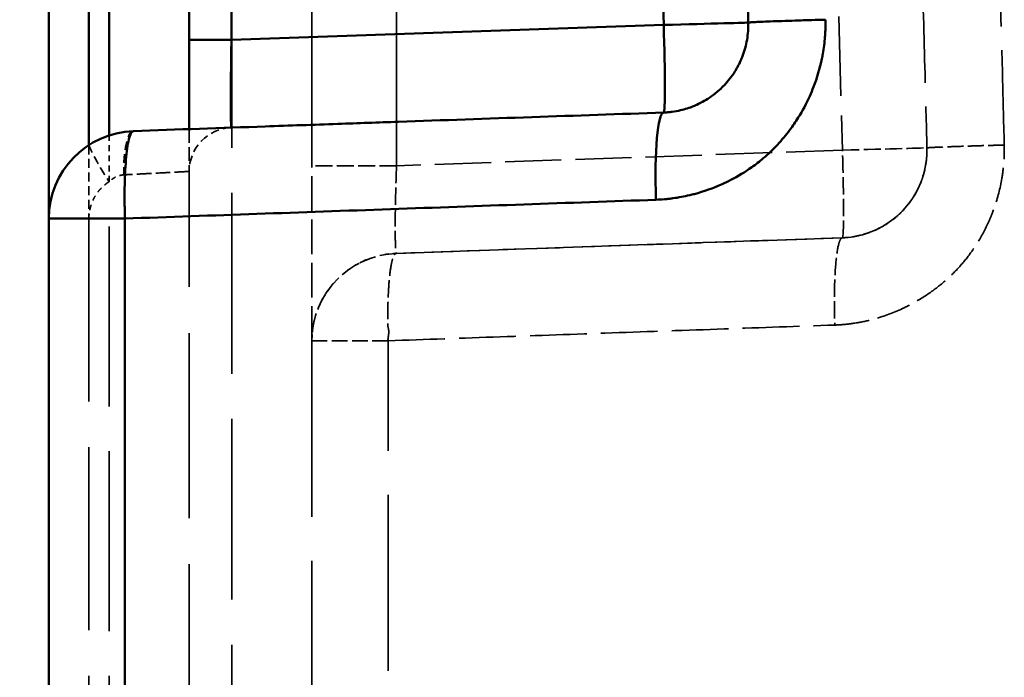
# Model space of a CAD drawing. Header units: millimetres. Extents: x 3367 to 6255, y 2001 to 4216.
# Tile 626 of 656: x 5366 to 5388, y 4007 to 4022. Entities that reach past the tile are written whole.
import ezdxf

# ---------------------------------------------------------------- set-up
doc = ezdxf.new("R2010")
doc.units = ezdxf.units.MM
doc.linetypes.add('DASHED', pattern=[0.2067, 0.1654, -0.0413])
for name, color, linetype, lineweight in [('AM_5', 3, 'Continuous', 25), ('Sichtbare Kanten(DIN)', 7, 'Continuous', 50), ('Sichtbare tangentiale Kanten(DIN)', 7, 'Continuous', 50), ('Verdeckte Kanten(DIN)', 7, 'DASHED', 35), ('Verdeckte tangentiale Kanten(DIN)', 7, 'DASHED', 35)]:
    doc.layers.add(name, color=color, linetype=linetype, lineweight=lineweight)
doc.styles.get("Standard").update_dxf_attribs({"font": 'ISOCP.SHX'})
doc.dimstyles.new('Standard$0', dxfattribs={"dimtxt": 0.18, "dimasz": 0.18, "dimexe": 0.18, "dimexo": 0.0625, "dimgap": 0.09, "dimtad": 0, "dimtih": 1, "dimtoh": 1, "dimdec": 4, "dimzin": 0, "dimdsep": 46, "dimtxsty": 'STANDARD', "dimcen": 0.09, "dimadec": 0, "dimazin": 0, "dimtfac": 1, "dimtdec": 4, "dimtofl": 0, "dimtmove": 0, "dimatfit": 3, "dimfxl": 1, "dimtolj": 1, "dimtzin": 0, "dimarcsym": 0})

# ---------------------------------------------------------------- blocks, each defined once
blk = doc.blocks.new('*D18')
at = {"layer": 'AM_5', "color": 0, "lineweight": -2, "transparency": 16777216}
for p, q in [((5366.55, 4095.878), (5343.015, 4095.878)), ((5343.195, 4094.078), (5343.195, 3447.6)), ((5343.195, 2774.028), (5343.195, 3420.506)), ((5366.55, 2772.228), (5343.015, 2772.228))]:
    blk.add_line(p, q, dxfattribs=at)
at = {"layer": 'AM_5', "color": 0, "transparency": 16777216}
for points in [[(5342.895, 4094.078), (5343.495, 4094.078), (5343.195, 4095.878)], [(5342.895, 2774.028), (5343.495, 2774.028), (5343.195, 2772.228)]]:
    blk.add_solid(points, dxfattribs=at)
at = {"layer": 'Defpoints', "color": 0, "transparency": 16777216}
for p in [(5366.612, 4095.878), (5343.195, 2772.228), (5366.612, 2772.228)]:
    blk.add_point(p, dxfattribs=at)
at = {"layer": 'AM_5', "color": 0, "transparency": 16777216, "insert": (5343.195, 3434.053), "char_height": 10, "attachment_point": 5, "rotation": 90}
blk.add_mtext('\\A1;132,5', dxfattribs=at)

msp = doc.modelspace()

# ---------------------------------------------------------------- linework, layer by layer
at = {"layer": 'Sichtbare Kanten(DIN)'}
for p, q in [((5366.61241, 4017.85299), (5366.61241, 4047.42687)), ((5369.81241, 4043.35126), (5369.81241, 4021.9286))]:
    msp.add_line(p, q, dxfattribs=at)
msp.add_arc((5368.61241, 4017.85299), 2, 92, 180, dxfattribs=at)
for points, knots in [([(5382.19209, 4036.68838), (5382.2235, 4035.48882), (5382.25492, 4034.28907), (5382.28633, 4033.08942), (5382.31775, 4031.88967), (5382.34916, 4030.69002), (5382.38058, 4029.49035), (5382.41199, 4028.29064), (5382.44341, 4027.09093), (5382.47483, 4025.89117), (5382.50595, 4024.70258), (5382.53708, 4023.51395), (5382.5682, 4022.32531)], [33.8972988, 33.8972988, 33.8972988, 33.8972988, 37.4977417, 37.4977417, 37.4977417, 41.09849148, 41.09849148, 41.09849148, 44.69933489, 44.69933489, 44.69933489, 48.26666851, 48.26666851, 48.26666851, 48.26666851]), ([(5380.63869, 4020.27418), (5380.67103, 4020.27577), (5380.70337, 4020.27736), (5380.73565, 4020.27994), (5380.76792, 4020.28253), (5380.80013, 4020.28611), (5380.83225, 4020.29043), (5380.89646, 4020.29907), (5380.96029, 4020.31067), (5381.02344, 4020.32538), (5381.12439, 4020.3489), (5381.22361, 4020.38035), (5381.31978, 4020.41929), (5381.3439, 4020.42905), (5381.36783, 4020.43929), (5381.39156, 4020.45), (5381.50992, 4020.5034), (5381.62313, 4020.56841), (5381.72907, 4020.64388), (5381.79252, 4020.68908), (5381.85335, 4020.73803), (5381.91114, 4020.79037), (5381.94981, 4020.8254), (5381.98715, 4020.86196), (5382.02299, 4020.89996), (5382.11241, 4020.99472), (5382.19257, 4021.09837), (5382.262, 4021.20875), (5382.31753, 4021.29703), (5382.3662, 4021.38961), (5382.40732, 4021.4855), (5382.41762, 4021.50955), (5382.42745, 4021.53379), (5382.4368, 4021.55822), (5382.4834, 4021.68009), (5382.51793, 4021.80667), (5382.54, 4021.93535), (5382.55103, 4021.99969), (5382.55895, 4022.06456), (5382.56365, 4022.12967), (5382.566, 4022.16221), (5382.56755, 4022.19482), (5382.56834, 4022.22744), (5382.56873, 4022.24375), (5382.56893, 4022.26007), (5382.56887, 4022.27638), (5382.56882, 4022.29269), (5382.56851, 4022.309), (5382.5682, 4022.32531)], [0.00000008, 0.00000008, 0.00000008, 0.00000008, 0.09895289, 0.09895289, 0.09895289, 0.1979016, 0.1979016, 0.1979016, 0.39577534, 0.39577534, 0.39577534, 0.71207326, 0.71207326, 0.71207326, 0.79140105, 0.79140105, 0.79140105, 1.18713587, 1.18713587, 1.18713587, 1.42414652, 1.42414652, 1.42414652, 1.58276934, 1.58276934, 1.58276934, 1.97843997, 1.97843997, 1.97843997, 2.2948736, 2.2948736, 2.2948736, 2.37420469, 2.37420469, 2.37420469, 2.76987322, 2.76987322, 2.76987322, 2.96773983, 2.96773983, 2.96773983, 3.06666421, 3.06666421, 3.06666421, 3.11612988, 3.11612988, 3.11612988, 3.16560068, 3.16560068, 3.16560068, 3.16560068]), ([(5369.81241, 4021.9286), (5369.81241, 4021.70424), (5369.81241, 4021.47998), (5369.81241, 4021.26132), (5369.81241, 4021.09733), (5369.81241, 4020.93639), (5369.81241, 4020.78099), (5369.81241, 4020.72918), (5369.81241, 4020.67798), (5369.81241, 4020.62747), (5369.81241, 4020.42542), (5369.81241, 4020.23441), (5369.81241, 4020.05908), (5369.81241, 4020.00311), (5369.81241, 4019.94874), (5369.81241, 4019.89611)], [-11.77868129, -11.77868129, -11.77868129, -11.77868129, -11.106033, -11.106033, -11.106033, -10.60156801, -10.60156801, -10.60156801, -10.43338471, -10.43338471, -10.43338471, -9.76073642, -9.76073642, -9.76073642, -9.54605039, -9.54605039, -9.54605039, -9.54605039]), ([(5368.54262, 4019.85177), (5369.54455, 4019.88676), (5370.54659, 4019.92175), (5371.54882, 4019.95675), (5372.1001, 4019.976), (5372.65144, 4019.99526), (5373.2028, 4020.01451), (5373.66477, 4020.03064), (5374.12677, 4020.04678), (5374.58879, 4020.06291), (5375.60224, 4020.0983), (5376.61579, 4020.13369), (5377.62956, 4020.1691), (5378.63245, 4020.20412), (5379.63554, 4020.23915), (5380.63868, 4020.27418)], [2.65630667, 2.65630667, 2.65630667, 2.65630667, 5.69044046, 5.69044046, 5.69044046, 7.35935875, 7.35935875, 7.35935875, 8.75768847, 8.75768847, 8.75768847, 11.82494139, 11.82494139, 11.82494139, 14.85928364, 14.85928364, 14.85928364, 14.85928364]), ([(5366.61241, 3914.2967), (5366.61241, 3915.37552), (5366.61241, 3916.45401), (5366.61241, 3917.53268), (5366.61241, 3918.61125), (5366.61241, 3919.69001), (5366.61241, 3920.76881), (5366.61241, 3922.92617), (5366.61241, 3925.0837), (5366.61241, 3927.24107), (5366.61241, 3931.55632), (5366.61241, 3935.87092), (5366.61241, 3940.18557), (5366.61241, 3941.14136), (5366.61241, 3942.09714), (5366.61241, 3943.05297), (5366.61241, 3946.41206), (5366.61241, 3949.77104), (5366.61241, 3953.13012), (5366.61241, 3957.20126), (5366.61241, 3961.27254), (5366.61241, 3965.3437), (5366.61241, 3965.58736), (5366.61241, 3965.83103), (5366.61241, 3966.0747), (5366.61241, 3968.23213), (5366.61241, 3970.38955), (5366.61241, 3972.54699), (5366.61241, 3979.01927), (5366.61241, 3985.49159), (5366.61241, 3991.96385), (5366.61241, 3996.27871), (5366.61241, 4000.59355), (5366.61241, 4004.90842), (5366.61241, 4009.22327), (5366.61241, 4013.53814), (5366.61241, 4017.85299)], [-7.34561127, -7.34561127, -7.34561127, -7.34561127, -4.10915783, -4.10915783, -4.10915783, -0.87299213, -0.87299213, -0.87299213, 5.59858496, 5.59858496, 5.59858496, 18.54327892, 18.54327892, 18.54327892, 21.41078885, 21.41078885, 21.41078885, 31.48807169, 31.48807169, 31.48807169, 43.70153281, 43.70153281, 43.70153281, 44.43253036, 44.43253036, 44.43253036, 50.90482174, 50.90482174, 50.90482174, 70.32164965, 70.32164965, 70.32164965, 83.26627436, 83.26627436, 83.26627436, 96.21083388, 96.21083388, 96.21083388, 96.21083388])]:
    msp.add_open_spline(points, degree=3, knots=knots, dxfattribs=at)
at = {"layer": 'Sichtbare tangentiale Kanten(DIN)'}
for p, q in [((5367.52525, 4045.74819), (5367.52525, 4019.53166)), ((5367.98672, 4019.75259), (5367.98672, 4045.52726)), ((5370.77751, 4021.9286), (5370.77751, 4043.35126)), ((5380.63869, 4022.27296), (5380.09525, 4043.02587)), ((5380.63869, 4022.27296), (5370.77751, 4021.9286))]:
    msp.add_line(p, q, dxfattribs=at)
for centre, major_axis, ratio, start_param, end_param in [((5380.56889, 4022.27296), (1.99931, 0.05235), 0.00091412, 4.7472836, 6.28317215), ((5380.56889, 4022.27296), (0.0698, -1.99878), 0.03487826, 0, 1.56957835), ((5370.81241, 4021.9286), (-1, 0), 0.00001, 4.74732945, 6.29710677), ((5380.70848, 4018.27539), (-0.0698, 1.99878), 0.12306445, 6.28318465, 7.8453003), ((5368.07387, 4018.6956), (-0.53853, 0.8426), 0.07351885, 0, 0.00834901)]:
    msp.add_ellipse(centre, major_axis=major_axis, ratio=ratio, start_param=start_param, end_param=end_param, dxfattribs=at)
for points, knots in [([(5380.46191, 4018.28416), (5380.52668, 4018.28739), (5380.59145, 4018.29072), (5380.65611, 4018.29603), (5380.68979, 4018.2988), (5380.72344, 4018.30211), (5380.75706, 4018.30587), (5380.78794, 4018.30932), (5380.8188, 4018.31318), (5380.84961, 4018.31739), (5380.97822, 4018.33495), (5381.10617, 4018.35861), (5381.23268, 4018.38842), (5381.26857, 4018.39687), (5381.30435, 4018.40583), (5381.33999, 4018.41526), (5381.55595, 4018.47245), (5381.76695, 4018.54746), (5381.97057, 4018.63912), (5382.03768, 4018.66933), (5382.10398, 4018.70135), (5382.1694, 4018.73518), (5382.33495, 4018.82078), (5382.49479, 4018.91781), (5382.64694, 4019.02587), (5382.73728, 4019.09002), (5382.8249, 4019.15805), (5382.90946, 4019.22971), (5383.02315, 4019.32607), (5383.1314, 4019.42906), (5383.23335, 4019.53799), (5383.33486, 4019.64646), (5383.43014, 4019.76082), (5383.51887, 4019.8801), (5383.58569, 4019.96993), (5383.64877, 4020.06259), (5383.70799, 4020.15766), (5383.80649, 4020.31581), (5383.89431, 4020.48066), (5383.97069, 4020.65071), (5384.00139, 4020.71907), (5384.03025, 4020.78825), (5384.05722, 4020.85817), (5384.13765, 4021.06671), (5384.20133, 4021.28186), (5384.24682, 4021.50119), (5384.25445, 4021.53801), (5384.26158, 4021.57495), (5384.26818, 4021.61199), (5384.29111, 4021.74053), (5384.30777, 4021.87026), (5384.31781, 4022.0003), (5384.32021, 4022.03137), (5384.32223, 4022.06246), (5384.32388, 4022.09356), (5384.32569, 4022.12764), (5384.32705, 4022.16172), (5384.32798, 4022.19581), (5384.32886, 4022.22845), (5384.32934, 4022.26109), (5384.32929, 4022.29372), (5384.32923, 4022.32637), (5384.32864, 4022.35901), (5384.32805, 4022.39165)], [0, 0, 0, 0, 0.03130878, 0.03130878, 0.03130878, 0.04761529, 0.04761529, 0.04761529, 0.06259572, 0.06259572, 0.06259572, 0.12511111, 0.12511111, 0.12511111, 0.14284586, 0.14284586, 0.14284586, 0.25031741, 0.25031741, 0.25031741, 0.28573778, 0.28573778, 0.28573778, 0.37537828, 0.37537828, 0.37537828, 0.42859643, 0.42859643, 0.42859643, 0.500152, 0.500152, 0.500152, 0.57139947, 0.57139947, 0.57139947, 0.62505402, 0.62505402, 0.62505402, 0.71430076, 0.71430076, 0.71430076, 0.75018087, 0.75018087, 0.75018087, 0.85718786, 0.85718786, 0.85718786, 0.87515138, 0.87515138, 0.87515138, 0.93749914, 0.93749914, 0.93749914, 0.95239595, 0.95239595, 0.95239595, 0.96872342, 0.96872342, 0.96872342, 0.98435648, 0.98435648, 0.98435648, 1, 1, 1, 1]), ([(5384.32805, 4022.39165), (5384.22242, 4022.38876), (5384.11784, 4022.3858), (5384.01491, 4022.3828), (5383.88587, 4022.37905), (5383.75931, 4022.37522), (5383.63929, 4022.37143), (5383.42424, 4022.36465), (5383.23116, 4022.35805), (5383.07134, 4022.35202), (5382.91152, 4022.346), (5382.7841, 4022.34052), (5382.69812, 4022.33595), (5382.65013, 4022.3334), (5382.61524, 4022.33115), (5382.59384, 4022.32923), (5382.57677, 4022.32771), (5382.56817, 4022.3264), (5382.5682, 4022.32531)], [0, 0, 0, 0, 0.11111321, 0.11111321, 0.11111321, 0.25040696, 0.25040696, 0.25040696, 0.50000267, 0.50000267, 0.50000267, 0.74959861, 0.74959861, 0.74959861, 0.88889099, 0.88889099, 0.88889099, 1, 1, 1, 1]), ([(5370.77751, 4021.9286), (5370.77299, 4021.66928), (5370.76932, 4021.40717), (5370.76683, 4021.16313), (5370.76436, 4020.92025), (5370.76309, 4020.69914), (5370.76309, 4020.51491), (5370.76309, 4020.33068), (5370.76436, 4020.1822), (5370.76683, 4020.08178), (5370.76822, 4020.02563), (5370.76998, 4019.98476), (5370.77204, 4019.95972), (5370.77368, 4019.93978), (5370.77551, 4019.92974), (5370.77751, 4019.92982)], [0, 0, 0, 0, 0.25059199, 0.25059199, 0.25059199, 0.49999882, 0.49999882, 0.49999882, 0.74940567, 0.74940567, 0.74940567, 0.88888579, 0.88888579, 0.88888579, 1, 1, 1, 1]), ([(5368.54261, 4019.85177), (5368.52748, 4019.85124), (5368.51271, 4019.84068), (5368.49839, 4019.8203), (5368.48042, 4019.79473), (5368.46315, 4019.75348), (5368.44723, 4019.69712), (5368.41874, 4019.59619), (5368.39475, 4019.44764), (5368.37683, 4019.26363), (5368.35892, 4019.07962), (5368.34696, 4018.85902), (5368.34205, 4018.61686), (5368.33931, 4018.48162), (5368.33879, 4018.34006), (5368.34038, 4018.19744), (5368.34165, 4018.08371), (5368.34424, 4017.96918), (5368.34816, 4017.85461)], [0, 0, 0, 0, 0.11111111, 0.11111111, 0.11111111, 0.25047493, 0.25047493, 0.25047493, 0.50000874, 0.50000874, 0.50000874, 0.74953768, 0.74953768, 0.74953768, 0.88888889, 0.88888889, 0.88888889, 1, 1, 1, 1]), ([(5368.34815, 4017.85459), (5369.3517, 4017.89029), (5370.35528, 4017.92599), (5371.35904, 4017.96166), (5372.37367, 4017.99771), (5373.38849, 4018.03373), (5374.40343, 4018.06972), (5375.41835, 4018.10572), (5376.4334, 4018.14168), (5377.44862, 4018.17761), (5378.45294, 4018.21315), (5379.45743, 4018.24865), (5380.46191, 4018.28416)], [0, 0, 0, 0, 0.248662, 0.248662, 0.248662, 0.50001272, 0.50001272, 0.50001272, 0.75135645, 0.75135645, 0.75135645, 1, 1, 1, 1]), ([(5366.61241, 4017.85299), (5366.61241, 4017.8531), (5366.64067, 4017.85333), (5366.766, 4017.85365), (5366.969, 4017.85394), (5367.24113, 4017.8542), (5367.57098, 4017.8544), (5367.94446, 4017.85454), (5368.21261, 4017.85459), (5368.34814, 4017.85461)], [0, 0, 0, 0, 0.41021179, 0.82042007, 1.23062484, 1.64082609, 2.05102382, 2.46121804, 2.87139326, 2.87139326, 2.87139326, 2.87139326]), ([(5368.30186, 3914.29995), (5368.30342, 3915.12183), (5368.30506, 3915.94372), (5368.30682, 3916.7656), (5368.30737, 3917.02466), (5368.30794, 3917.28372), (5368.30851, 3917.54278), (5368.31092, 3918.62252), (5368.31355, 3919.70223), (5368.31618, 3920.78195), (5368.31692, 3921.08693), (5368.31766, 3921.3919), (5368.3184, 3921.69688), (5368.32291, 3923.54877), (5368.32738, 3925.40065), (5368.3316, 3927.25255), (5368.333, 3927.86628), (5368.33437, 3928.48002), (5368.33571, 3929.09375), (5368.34109, 3931.55925), (5368.34589, 3934.02476), (5368.34974, 3936.49027), (5368.35166, 3937.72208), (5368.35335, 3938.95388), (5368.35477, 3940.1857), (5368.35618, 3941.41939), (5368.35733, 3942.6531), (5368.35823, 3943.88679), (5368.36047, 3946.96659), (5368.36117, 3950.04643), (5368.36059, 3953.12622), (5368.35979, 3957.44118), (5368.35649, 3961.75614), (5368.35347, 3966.0711), (5368.35196, 3968.22871), (5368.35051, 3970.38631), (5368.34917, 3972.54392), (5368.34898, 3972.85395), (5368.34879, 3973.16397), (5368.3486, 3973.474), (5368.3471, 3975.93958), (5368.34573, 3978.40516), (5368.34452, 3980.87074), (5368.34331, 3983.33632), (5368.34232, 3985.8019), (5368.34158, 3988.26749), (5368.3412, 3989.49921), (5368.3409, 3990.73094), (5368.34065, 3991.96267), (5368.33991, 3995.66214), (5368.33975, 3999.36161), (5368.34054, 4003.06108), (5368.34067, 4003.67697), (5368.34083, 4004.29286), (5368.341, 4004.90874), (5368.34178, 4007.5803), (5368.34306, 4010.25186), (5368.34471, 4012.92342), (5368.34573, 4014.56715), (5368.34689, 4016.21087), (5368.34814, 4017.85459)], [0, 0, 0, 0, 0.02381021, 0.02381021, 0.02381021, 0.03131523, 0.03131523, 0.03131523, 0.06259534, 0.06259534, 0.06259534, 0.07143064, 0.07143064, 0.07143064, 0.12508073, 0.12508073, 0.12508073, 0.14286068, 0.14286068, 0.14286068, 0.21428714, 0.21428714, 0.21428714, 0.24997309, 0.24997309, 0.24997309, 0.28571337, 0.28571337, 0.28571337, 0.37493575, 0.37493575, 0.37493575, 0.49994114, 0.49994114, 0.49994114, 0.56244747, 0.56244747, 0.56244747, 0.57142897, 0.57142897, 0.57142897, 0.64285725, 0.64285725, 0.64285725, 0.71428558, 0.71428558, 0.71428558, 0.74996896, 0.74996896, 0.74996896, 0.85714318, 0.85714318, 0.85714318, 0.87498552, 0.87498552, 0.87498552, 0.95238106, 0.95238106, 0.95238106, 1, 1, 1, 1])]:
    msp.add_open_spline(points, degree=3, knots=knots, dxfattribs=at)
at = {"layer": 'Verdeckte Kanten(DIN)', "ltscale": 21.301537}
msp.add_line((5372.61241, 4019.06008), (5372.61241, 4041.07522), dxfattribs=at)
at = {"layer": 'Verdeckte Kanten(DIN)', "ltscale": 25.506298}
msp.add_line((5369.81241, 2924.95889), (5369.81241, 4018.93043), dxfattribs=at)
at = {"layer": 'Verdeckte Kanten(DIN)', "ltscale": 7.816168}
msp.add_line((5384.71752, 4017.41661), (5374.54359, 4017.06133), dxfattribs=at)
at = {"layer": 'Verdeckte Kanten(DIN)', "ltscale": 0.000647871}
msp.add_line((5374.54261, 4017.0613), (5374.54359, 4017.06133), dxfattribs=at)
at = {"layer": 'Verdeckte Kanten(DIN)', "ltscale": 2.380115}
for centre in [(5380.56889, 4022.27296), (5384.64509, 4019.4153)]:
    msp.add_arc(centre, 2, 272, 1.5, dxfattribs=at)
at = {"layer": 'Verdeckte Kanten(DIN)', "ltscale": 1.170062}
msp.add_arc((5370.81241, 4018.93043), 1, 92, 180, dxfattribs=at)
at = {"layer": 'Verdeckte Kanten(DIN)', "ltscale": 2.340115}
msp.add_arc((5374.61241, 4015.06252), 2, 92.000521, 179.996453, dxfattribs=at)
at = {"layer": 'Verdeckte Kanten(DIN)'}
for centre, radius, start, end in [((5374.61233, 4015.06465), 1.99786, 92, 92.000521), ((5374.61242, 4015.06252), 2.00002, 179.996453, 179.997635)]:
    msp.add_arc(centre, radius, start, end, dxfattribs=at)
msp.add_ellipse((5374.6124, 4015.06197), major_axis=(-2, 0.00067), ratio=0.00212997, start_param=6.28315689, end_param=6.283186, dxfattribs=at)
at = {"layer": 'Verdeckte Kanten(DIN)', "ltscale": 13.083646}
msp.add_open_spline([(5386.19492, 4036.63286), (5386.23236, 4035.20293), (5386.26982, 4033.7722), (5386.30728, 4032.34186), (5386.34474, 4030.91114), (5386.3822, 4029.4808), (5386.41965, 4028.05062), (5386.45711, 4026.62013), (5386.49456, 4025.18981), (5386.53202, 4023.75919), (5386.55477, 4022.89054), (5386.57752, 4022.02178), (5386.60027, 4021.153), (5386.61498, 4020.59122), (5386.62969, 4020.02944), (5386.6444, 4019.46766)], degree=3, knots=[30.93379919, 30.93379919, 30.93379919, 30.93379919, 35.22591864, 35.22591864, 35.22591864, 39.51920616, 39.51920616, 39.51920616, 43.81340654, 43.81340654, 43.81340654, 46.4208013, 46.4208013, 46.4208013, 48.10680456, 48.10680456, 48.10680456, 48.10680456], dxfattribs=at)
at = {"layer": 'Verdeckte Kanten(DIN)', "ltscale": 1.886626}
msp.add_open_spline([(5369.81241, 4019.89611), (5369.81241, 4019.8663), (5369.81241, 4019.83704), (5369.81241, 4019.80837), (5369.81241, 4019.72909), (5369.81241, 4019.65431), (5369.81241, 4019.58443), (5369.81241, 4019.44468), (5369.81241, 4019.32455), (5369.81241, 4019.22726), (5369.81241, 4019.20294), (5369.81241, 4019.18004), (5369.81241, 4019.15862), (5369.81241, 4019.09436), (5369.81241, 4019.04333), (5369.81241, 4019.00595), (5369.81241, 4018.95611), (5369.81241, 4018.93043), (5369.81241, 4018.93043)], degree=3, knots=[-9.54605039, -9.54605039, -9.54605039, -9.54605039, -9.42441228, -9.42441228, -9.42441228, -9.08808813, -9.08808813, -9.08808813, -8.41543984, -8.41543984, -8.41543984, -8.24725655, -8.24725655, -8.24725655, -7.74279155, -7.74279155, -7.74279155, -7.07014326, -7.07014326, -7.07014326, -7.07014326], dxfattribs=at)
at = {"layer": 'Verdeckte Kanten(DIN)', "ltscale": 2.411345}
msp.add_open_spline([(5386.6444, 4019.46766), (5386.64479, 4019.43503), (5386.64518, 4019.40241), (5386.64455, 4019.36979), (5386.64392, 4019.33718), (5386.64229, 4019.30457), (5386.63989, 4019.27202), (5386.6351, 4019.20692), (5386.62729, 4019.14205), (5386.6163, 4019.0777), (5386.59915, 4018.97728), (5386.57424, 4018.87811), (5386.54198, 4018.7815), (5386.53291, 4018.75433), (5386.52325, 4018.72734), (5386.51301, 4018.70059), (5386.46637, 4018.57867), (5386.40775, 4018.46138), (5386.33831, 4018.35095), (5386.29937, 4018.28901), (5386.25702, 4018.22923), (5386.21157, 4018.17199), (5386.17601, 4018.12721), (5386.13853, 4018.08394), (5386.09927, 4018.04238), (5386.00982, 4017.94769), (5385.91113, 4017.86188), (5385.80526, 4017.78643), (5385.72261, 4017.72751), (5385.63558, 4017.67491), (5385.54505, 4017.62926), (5385.5196, 4017.61642), (5385.49388, 4017.60414), (5385.46791, 4017.59242), (5385.34958, 4017.53903), (5385.22601, 4017.49735), (5385.09972, 4017.46784), (5385.03657, 4017.45308), (5384.97273, 4017.44137), (5384.90849, 4017.43281), (5384.87637, 4017.42853), (5384.84415, 4017.42504), (5384.81187, 4017.4223), (5384.79573, 4017.42093), (5384.77958, 4017.41974), (5384.76341, 4017.41881), (5384.74724, 4017.41788), (5384.73107, 4017.4172), (5384.71489, 4017.41652)], degree=3, knots=[0.00000006, 0.00000006, 0.00000006, 0.00000006, 0.09892385, 0.09892385, 0.09892385, 0.19783725, 0.19783725, 0.19783725, 0.39563245, 0.39563245, 0.39563245, 0.7042884, 0.7042884, 0.7042884, 0.79110652, 0.79110652, 0.79110652, 1.1866865, 1.1866865, 1.1866865, 1.4085768, 1.4085768, 1.4085768, 1.58216586, 1.58216586, 1.58216586, 1.97768678, 1.97768678, 1.97768678, 2.28650356, 2.28650356, 2.28650356, 2.37332723, 2.37332723, 2.37332723, 2.76885979, 2.76885979, 2.76885979, 2.96665221, 2.96665221, 2.96665221, 3.06553713, 3.06553713, 3.06553713, 3.11498175, 3.11498175, 3.11498175, 3.16443033, 3.16443033, 3.16443033, 3.16443033], dxfattribs=at)
at = {"layer": 'Verdeckte Kanten(DIN)', "ltscale": 4.784045}
msp.add_open_spline([(5372.61241, 4015.06252), (5372.61241, 4015.06252), (5372.61241, 4015.09676), (5372.61241, 4015.16322), (5372.61241, 4015.21306), (5372.61241, 4015.28109), (5372.61241, 4015.36677), (5372.61241, 4015.39533), (5372.61241, 4015.42586), (5372.61241, 4015.45829), (5372.61241, 4015.588), (5372.61241, 4015.74818), (5372.61241, 4015.93452), (5372.61241, 4016.02768), (5372.61241, 4016.1274), (5372.61241, 4016.2331), (5372.61241, 4016.3388), (5372.61241, 4016.45048), (5372.61241, 4016.56737), (5372.61241, 4016.80116), (5372.61241, 4017.05583), (5372.61241, 4017.32523), (5372.61241, 4017.39259), (5372.61241, 4017.46085), (5372.61241, 4017.52993), (5372.61241, 4017.73713), (5372.61241, 4017.95172), (5372.61241, 4018.17037), (5372.61241, 4018.46192), (5372.61241, 4018.76093), (5372.61241, 4019.06008)], degree=3, knots=[-3.13903305, -3.13903305, -3.13903305, -3.13903305, -2.24216646, -2.24216646, -2.24216646, -1.56954549, -1.56954549, -1.56954549, -1.34529988, -1.34529988, -1.34529988, -0.44843329, -0.44843329, -0.44843329, 0, 0, 0, 0.44843329, 0.44843329, 0.44843329, 1.34529988, 1.34529988, 1.34529988, 1.56954549, 1.56954549, 1.56954549, 2.24216646, 2.24216646, 2.24216646, 3.13903305, 3.13903305, 3.13903305, 3.13903305], dxfattribs=at)
at = {"layer": 'Verdeckte Kanten(DIN)', "ltscale": 7.817119}
msp.add_open_spline([(5374.54132, 4017.06128), (5377.93195, 4017.17973), (5381.32348, 4017.29819), (5384.71587, 4017.41661)], degree=3, dxfattribs=at)
at = {"layer": 'Verdeckte Kanten(DIN)', "ltscale": 0.203333}
msp.add_open_spline([(5374.2749, 4017.03378), (5374.3625, 4017.04878), (5374.452, 4017.05685), (5374.54009, 4017.06118)], degree=3, dxfattribs=at)
at = {"layer": 'Verdeckte Kanten(DIN)', "ltscale": 2.392157}
msp.add_open_spline([(5374.35302, 4015.06679), (5374.35275, 4015.07467), (5374.35083, 4015.08215), (5374.34985, 4015.08991), (5374.34887, 4015.09766), (5374.34861, 4015.10561), (5374.3491, 4015.11365), (5374.34934, 4015.11767), (5374.34977, 4015.12173), (5374.35039, 4015.12578), (5374.35058, 4015.12702), (5374.35079, 4015.12825), (5374.35101, 4015.12948), (5374.36518, 4015.20767), (5374.37638, 4015.28544), (5374.35515, 4015.35834), (5374.35004, 4015.3759), (5374.34536, 4015.39355), (5374.34516, 4015.41172), (5374.34353, 4015.55325), (5374.34422, 4015.69377), (5374.34667, 4015.82804), (5374.34818, 4015.91091), (5374.35041, 4015.9914), (5374.35356, 4016.06868), (5374.35958, 4016.21688), (5374.36844, 4016.3532), (5374.37979, 4016.47397), (5374.39164, 4016.60005), (5374.40622, 4016.70922), (5374.42316, 4016.79808), (5374.43092, 4016.83876), (5374.43918, 4016.87516), (5374.44785, 4016.9068), (5374.46385, 4016.96511), (5374.48128, 4017.00722), (5374.49942, 4017.0325), (5374.51309, 4017.05154), (5374.52717, 4017.06118), (5374.54158, 4017.06122)], degree=3, knots=[0.000005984, 0.000005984, 0.000005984, 0.000005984, 0.007621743, 0.007621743, 0.007621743, 0.015231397, 0.015231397, 0.015231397, 0.019046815, 0.019046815, 0.019046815, 0.020205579, 0.020205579, 0.020205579, 0.093712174, 0.093712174, 0.093712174, 0.111407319, 0.111407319, 0.111407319, 0.249185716, 0.249185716, 0.249185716, 0.334221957, 0.334221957, 0.334221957, 0.497298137, 0.497298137, 0.497298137, 0.667555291, 0.667555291, 0.667555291, 0.745513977, 0.745513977, 0.745513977, 0.889185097, 0.889185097, 0.889185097, 0.997404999, 0.997404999, 0.997404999, 0.997404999], dxfattribs=at)
at = {"layer": 'Verdeckte Kanten(DIN)', "ltscale": 0.437243}
msp.add_open_spline([(5373.43971, 4016.68238), (5373.59421, 4016.79415), (5373.76641, 4016.88482), (5373.94621, 4016.94835)], degree=3, dxfattribs=at)
at = {"layer": 'Verdeckte Kanten(DIN)', "ltscale": 0.463529}
msp.add_open_spline([(5372.8255, 4015.96053), (5372.91639, 4016.14101), (5373.03589, 4016.30969), (5373.17656, 4016.45476)], degree=3, dxfattribs=at)
at = {"layer": 'Verdeckte Kanten(DIN)', "ltscale": 0.382179}
msp.add_open_spline([(5372.61241, 4015.06264), (5372.61473, 4015.22949), (5372.63363, 4015.39765), (5372.67504, 4015.5593)], degree=3, dxfattribs=at)
at = {"layer": 'Verdeckte Kanten(DIN)', "ltscale": 24.267393}
msp.add_open_spline([(5372.61241, 4015.0626), (5372.61241, 4011.92755), (5372.61241, 4008.79258), (5372.61241, 4005.65748), (5372.61241, 4002.52246), (5372.61241, 3999.38732), (5372.61241, 3996.25229), (5372.61241, 3993.11715), (5372.61241, 3989.98213), (5372.61241, 3986.84711), (5372.61241, 3983.71213), (5372.61241, 3980.57716), (5372.61241, 3977.44212)], degree=3, knots=[0.00004127, 0.00004127, 0.00004127, 0.00004127, 9.40520933, 9.40520933, 9.40520933, 18.8101034, 18.8101034, 18.8101034, 28.21537051, 28.21537051, 28.21537051, 37.62054838, 37.62054838, 37.62054838, 37.62054838], dxfattribs=at)
at = {"layer": 'Verdeckte tangentiale Kanten(DIN)', "ltscale": 24.928251}
msp.add_line((5370.78672, 3998.85791), (5370.78672, 4076.14795), dxfattribs=at)
at = {"layer": 'Verdeckte tangentiale Kanten(DIN)', "ltscale": 22.268534}
msp.add_line((5374.54261, 4019.06008), (5374.54261, 4042.07461), dxfattribs=at)
at = {"layer": 'Verdeckte tangentiale Kanten(DIN)', "ltscale": 10.923786}
msp.add_line((5384.33956, 4033.74848), (5384.71489, 4019.4153), dxfattribs=at)
at = {"layer": 'Verdeckte tangentiale Kanten(DIN)', "ltscale": 0.805202}
msp.add_line((5367.98672, 4018.6956), (5367.98672, 4019.75259), dxfattribs=at)
at = {"layer": 'Verdeckte tangentiale Kanten(DIN)', "ltscale": 1.278844}
msp.add_line((5367.52525, 4019.53166), (5367.52525, 4017.85299), dxfattribs=at)
at = {"layer": 'Verdeckte tangentiale Kanten(DIN)', "ltscale": 7.759387}
msp.add_line((5384.71489, 4019.4153), (5374.54261, 4019.06008), dxfattribs=at)
at = {"layer": 'Verdeckte tangentiale Kanten(DIN)', "ltscale": 2.340223}
msp.add_line((5374.54261, 4019.06008), (5372.61241, 4019.06008), dxfattribs=at)
at = {"layer": 'Verdeckte tangentiale Kanten(DIN)', "ltscale": 24.794287}
msp.add_line((5367.98672, 3839.32133), (5367.98672, 4018.6956), dxfattribs=at)
at = {"layer": 'Verdeckte tangentiale Kanten(DIN)', "ltscale": 1.13017}
msp.add_line((5366.61241, 4017.85299), (5367.52525, 4017.85299), dxfattribs=at)
at = {"layer": 'Verdeckte tangentiale Kanten(DIN)', "ltscale": 25.227581}
msp.add_line((5367.52525, 4017.85299), (5367.52525, 3287.81725), dxfattribs=at)
at = {"layer": 'Verdeckte tangentiale Kanten(DIN)'}
msp.add_ellipse((5380.56897, 4022.2728), major_axis=(1.99923, 0.05252), ratio=0.00091412, start_param=6.28317207, end_param=6.28318523, dxfattribs=at)
at = {"layer": 'Verdeckte tangentiale Kanten(DIN)', "ltscale": 1.189875}
msp.add_ellipse((5368.57751, 4018.85238), major_axis=(-0.0349, 0.99939), ratio=0.25488824, start_param=0, end_param=1.56189567, dxfattribs=at)
at = {"layer": 'Verdeckte tangentiale Kanten(DIN)', "ltscale": 1.154522}
msp.add_ellipse((5368.07387, 4018.6956), major_axis=(-0.53853, 0.8426), ratio=0.07351885, start_param=0.00834901, end_param=1.52384285, dxfattribs=at)
at = {"layer": 'Verdeckte tangentiale Kanten(DIN)', "ltscale": 2.340241}
msp.add_ellipse((5384.64509, 4019.4153), major_axis=(1.99931, 0.05235), ratio=0.00091412, start_param=4.7472836, end_param=6.28318531, dxfattribs=at)
at = {"layer": 'Verdeckte tangentiale Kanten(DIN)', "ltscale": 2.391557}
msp.add_ellipse((5384.64509, 4019.4153), major_axis=(0.0698, -1.99878), ratio=0.03487826, start_param=0, end_param=1.56957835, dxfattribs=at)
at = {"layer": 'Verdeckte tangentiale Kanten(DIN)', "ltscale": 2.196245}
msp.add_ellipse((5374.61241, 4015.06264), major_axis=(-2, 0), ratio=0.00212997, start_param=4.84175513, end_param=6.28315618, dxfattribs=at)
at = {"layer": 'Verdeckte tangentiale Kanten(DIN)', "ltscale": 13.099142}
msp.add_open_spline([(5388.40776, 4019.53272), (5388.39327, 4020.09192), (5388.37878, 4020.6485), (5388.36432, 4021.20341), (5388.33066, 4022.49474), (5388.29715, 4023.77705), (5388.2639, 4025.06093), (5388.24723, 4025.70448), (5388.23063, 4026.34843), (5388.2141, 4026.99451), (5388.20585, 4027.31689), (5388.19761, 4027.6398), (5388.18939, 4027.96256), (5388.18117, 4028.28506), (5388.17296, 4028.6074), (5388.16478, 4028.93151), (5388.15666, 4029.25326), (5388.14855, 4029.57676), (5388.14046, 4029.90121), (5388.1324, 4030.22442), (5388.12435, 4030.54858), (5388.11629, 4030.87176), (5388.10819, 4031.19668), (5388.10009, 4031.5206), (5388.09199, 4031.84351), (5388.08384, 4032.16828), (5388.07569, 4032.49202), (5388.06756, 4032.81656), (5388.05947, 4033.13957), (5388.05139, 4033.46337), (5388.04333, 4033.79071), (5388.03542, 4034.112), (5388.02753, 4034.4367), (5388.01965, 4034.76555), (5388.0119, 4035.08839), (5388.00416, 4035.41525), (5387.99642, 4035.7411), (5387.99252, 4035.90527), (5387.98861, 4036.06917), (5387.98469, 4036.22947), (5387.98065, 4036.39493), (5387.9766, 4036.55651), (5387.97258, 4036.71867)], degree=3, knots=[0.000000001, 0.000000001, 0.000000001, 0.000000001, 0.09761148, 0.09761148, 0.09761148, 0.324763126, 0.324763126, 0.324763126, 0.438624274, 0.438624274, 0.438624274, 0.495437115, 0.495437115, 0.495437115, 0.552204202, 0.552204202, 0.552204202, 0.608555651, 0.608555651, 0.608555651, 0.664690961, 0.664690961, 0.664690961, 0.721126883, 0.721126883, 0.721126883, 0.777890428, 0.777890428, 0.777890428, 0.834383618, 0.834383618, 0.834383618, 0.889832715, 0.889832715, 0.889832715, 0.944267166, 0.944267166, 0.944267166, 0.971691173, 0.971691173, 0.971691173, 1, 1, 1, 1], dxfattribs=at)
at = {"layer": 'Verdeckte tangentiale Kanten(DIN)', "ltscale": 4.779416}
msp.add_open_spline([(5384.54248, 4015.42547), (5384.57488, 4015.42685), (5384.60727, 4015.42823), (5384.63965, 4015.43013), (5384.67201, 4015.43204), (5384.70434, 4015.43447), (5384.73665, 4015.43729), (5384.77034, 4015.44024), (5384.804, 4015.44361), (5384.83762, 4015.44742), (5384.86844, 4015.45091), (5384.89922, 4015.45477), (5384.92997, 4015.459), (5385.0584, 4015.47666), (5385.18613, 4015.50082), (5385.31238, 4015.53109), (5385.34848, 4015.53975), (5385.38445, 4015.5489), (5385.42028, 4015.55855), (5385.63559, 4015.61651), (5385.84587, 4015.69224), (5386.04878, 4015.78432), (5386.11623, 4015.81493), (5386.18287, 4015.84734), (5386.24862, 4015.88154), (5386.41371, 4015.96738), (5386.57309, 4016.0644), (5386.72528, 4016.17184), (5386.81609, 4016.23594), (5386.90435, 4016.30376), (5386.98966, 4016.37515), (5387.10378, 4016.47065), (5387.21268, 4016.57251), (5387.3154, 4016.68038), (5387.41798, 4016.78813), (5387.5144, 4016.90187), (5387.60398, 4017.02077), (5387.67098, 4017.1097), (5387.73419, 4017.20155), (5387.79335, 4017.29597), (5387.89254, 4017.45428), (5387.98037, 4017.61981), (5388.05647, 4017.79053), (5388.0867, 4017.85835), (5388.11507, 4017.92699), (5388.14155, 4017.99636), (5388.22153, 4018.20581), (5388.28441, 4018.42188), (5388.32902, 4018.64206), (5388.33642, 4018.67857), (5388.34332, 4018.71519), (5388.3497, 4018.75191), (5388.37211, 4018.88076), (5388.38822, 4019.01074), (5388.3981, 4019.14103), (5388.40047, 4019.17222), (5388.40248, 4019.20342), (5388.40408, 4019.23463), (5388.40582, 4019.26868), (5388.4071, 4019.30273), (5388.40783, 4019.33679), (5388.40923, 4019.40211), (5388.4086, 4019.46742), (5388.40787, 4019.53273)], degree=3, knots=[0.000000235, 0.000000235, 0.000000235, 0.000000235, 0.015653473, 0.015653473, 0.015653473, 0.031299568, 0.031299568, 0.031299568, 0.047610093, 0.047610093, 0.047610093, 0.062556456, 0.062556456, 0.062556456, 0.12498311, 0.12498311, 0.12498311, 0.142830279, 0.142830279, 0.142830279, 0.250075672, 0.250075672, 0.250075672, 0.285724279, 0.285724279, 0.285724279, 0.375225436, 0.375225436, 0.375225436, 0.428630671, 0.428630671, 0.428630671, 0.500076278, 0.500076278, 0.500076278, 0.57143308, 0.57143308, 0.57143308, 0.624804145, 0.624804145, 0.624804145, 0.714285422, 0.714285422, 0.714285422, 0.749835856, 0.749835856, 0.749835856, 0.857171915, 0.857171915, 0.857171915, 0.874971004, 0.874971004, 0.874971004, 0.937437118, 0.937437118, 0.937437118, 0.952390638, 0.952390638, 0.952390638, 0.968704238, 0.968704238, 0.968704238, 0.999999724, 0.999999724, 0.999999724, 0.999999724], dxfattribs=at)
at = {"layer": 'Verdeckte tangentiale Kanten(DIN)', "ltscale": 2.213408}
msp.add_open_spline([(5388.40776, 4019.53272), (5388.30199, 4019.52978), (5388.19725, 4019.52679), (5388.09416, 4019.52376), (5387.96491, 4019.51998), (5387.83812, 4019.51614), (5387.71788, 4019.51236), (5387.6463, 4019.51012), (5387.57703, 4019.50789), (5387.51067, 4019.50571), (5387.37731, 4019.50133), (5387.25572, 4019.49712), (5387.14877, 4019.49318), (5387.04181, 4019.48924), (5386.94947, 4019.48558), (5386.87409, 4019.48227), (5386.83659, 4019.48063), (5386.80331, 4019.47907), (5386.77467, 4019.47762), (5386.72656, 4019.47519), (5386.69158, 4019.47306), (5386.67012, 4019.47127), (5386.653, 4019.46985), (5386.64438, 4019.46864), (5386.6444, 4019.46766)], degree=3, knots=[0, 0, 0, 0, 0.11110932, 0.11110932, 0.11110932, 0.25040064, 0.25040064, 0.25040064, 0.33332796, 0.33332796, 0.33332796, 0.49999389, 0.49999389, 0.49999389, 0.66666128, 0.66666128, 0.66666128, 0.74959078, 0.74959078, 0.74959078, 0.88888709, 0.88888709, 0.88888709, 1, 1, 1, 1], dxfattribs=at)
at = {"layer": 'Verdeckte tangentiale Kanten(DIN)', "ltscale": 2.393341}
msp.add_open_spline([(5374.54261, 4019.06008), (5374.53358, 4018.80072), (5374.52624, 4018.53844), (5374.52126, 4018.29424), (5374.51631, 4018.05133), (5374.51378, 4017.83014), (5374.51378, 4017.64589), (5374.51378, 4017.46163), (5374.51631, 4017.3132), (5374.52126, 4017.21289), (5374.52624, 4017.11205), (5374.53358, 4017.06089), (5374.54261, 4017.0613)], degree=3, knots=[0, 0, 0, 0, 0.25066287, 0.25066287, 0.25066287, 0.5, 0.5, 0.5, 0.74933713, 0.74933713, 0.74933713, 1, 1, 1, 1], dxfattribs=at)
at = {"layer": 'Verdeckte tangentiale Kanten(DIN)', "ltscale": 0.292288}
msp.add_open_spline([(5368.32247, 4018.85238), (5368.31884, 4018.85219), (5368.3152, 4018.852), (5368.31156, 4018.85174), (5368.30793, 4018.85148), (5368.30429, 4018.85117), (5368.30065, 4018.8508), (5368.29336, 4018.85007), (5368.28608, 4018.84916), (5368.2788, 4018.84805), (5368.26425, 4018.84584), (5368.2497, 4018.84286), (5368.23517, 4018.83915), (5368.22401, 4018.83631), (5368.21285, 4018.83304), (5368.2017, 4018.82934), (5368.18397, 4018.82346), (5368.16625, 4018.81644), (5368.1489, 4018.8084), (5368.12694, 4018.79823), (5368.10558, 4018.78642), (5368.08538, 4018.77356), (5368.07862, 4018.76926), (5368.07199, 4018.76485), (5368.06547, 4018.76034), (5368.05158, 4018.75072), (5368.03823, 4018.74062), (5368.02536, 4018.73006), (5368.01872, 4018.72462), (5368.01222, 4018.71905), (5368.00583, 4018.71336), (5368.00259, 4018.71048), (5367.99939, 4018.70756), (5367.99622, 4018.70461), (5367.99302, 4018.70163), (5367.98987, 4018.69861), (5367.98672, 4018.6956)], degree=3, knots=[0, 0, 0, 0, 0.03009498, 0.03009498, 0.03009498, 0.06020985, 0.06020985, 0.06020985, 0.12046732, 0.12046732, 0.12046732, 0.24087757, 0.24087757, 0.24087757, 0.33333333, 0.33333333, 0.33333333, 0.48044839, 0.48044839, 0.48044839, 0.66666667, 0.66666667, 0.66666667, 0.72899863, 0.72899863, 0.72899863, 0.86188903, 0.86188903, 0.86188903, 0.93037606, 0.93037606, 0.93037606, 0.96505832, 0.96505832, 0.96505832, 1, 1, 1, 1], dxfattribs=at)
at = {"layer": 'Verdeckte tangentiale Kanten(DIN)', "ltscale": 2.001425}
msp.add_open_spline([(5369.81241, 4018.93043), (5369.81238, 4018.93043), (5369.80529, 4018.93005), (5369.79123, 4018.92932), (5369.77362, 4018.92839), (5369.74496, 4018.92689), (5369.70552, 4018.92483), (5369.63476, 4018.92112), (5369.52969, 4018.91562), (5369.39656, 4018.90864), (5369.26337, 4018.90167), (5369.1015, 4018.89319), (5368.91863, 4018.88361), (5368.81656, 4018.87826), (5368.70814, 4018.87258), (5368.59628, 4018.86672), (5368.50711, 4018.86205), (5368.4157, 4018.85726), (5368.32247, 4018.85238)], degree=3, knots=[0, 0, 0, 0, 0.11110768, 0.11110768, 0.11110768, 0.2502166, 0.2502166, 0.2502166, 0.49979989, 0.49979989, 0.49979989, 0.74950543, 0.74950543, 0.74950543, 0.88888635, 0.88888635, 0.88888635, 1, 1, 1, 1], dxfattribs=at)
at = {"layer": 'Verdeckte tangentiale Kanten(DIN)', "ltscale": 0.764278}
msp.add_open_spline([(5367.98672, 4018.6956), (5367.97792, 4018.68997), (5367.96913, 4018.68434), (5367.96047, 4018.67851), (5367.9518, 4018.67269), (5367.94326, 4018.66668), (5367.93482, 4018.66053), (5367.91793, 4018.64824), (5367.90145, 4018.6354), (5367.8854, 4018.62204), (5367.8533, 4018.5953), (5367.82296, 4018.56647), (5367.79453, 4018.53588), (5367.77558, 4018.51549), (5367.75747, 4018.49431), (5367.74023, 4018.47246), (5367.70575, 4018.42876), (5367.6749, 4018.38218), (5367.64815, 4018.33335), (5367.62141, 4018.28452), (5367.59877, 4018.23344), (5367.58052, 4018.18085), (5367.5714, 4018.15455), (5367.56338, 4018.12787), (5367.55648, 4018.10091), (5367.54613, 4018.06045), (5367.53813, 4018.01939), (5367.53283, 4017.97796), (5367.53018, 4017.95725), (5367.5282, 4017.93644), (5367.5269, 4017.9156), (5367.52625, 4017.90518), (5367.52578, 4017.89474), (5367.52553, 4017.88431), (5367.52527, 4017.87387), (5367.52525, 4017.86343), (5367.52525, 4017.85299)], degree=3, knots=[-3.14159265, -3.14159265, -3.14159265, -3.14159265, -3.11027635, -3.11027635, -3.11027635, -3.07896045, -3.07896045, -3.07896045, -3.01632956, -3.01632956, -3.01632956, -2.89105795, -2.89105795, -2.89105795, -2.80755882, -2.80755882, -2.80755882, -2.640541, -2.640541, -2.640541, -2.47352499, -2.47352499, -2.47352499, -2.39001654, -2.39001654, -2.39001654, -2.26474613, -2.26474613, -2.26474613, -2.20211946, -2.20211946, -2.20211946, -2.17080569, -2.17080569, -2.17080569, -2.13949116, -2.13949116, -2.13949116, -2.13949116], dxfattribs=at)
at = {"layer": 'Verdeckte tangentiale Kanten(DIN)', "ltscale": 2.380822}
msp.add_open_spline([(5384.71489, 4017.41652), (5384.70388, 4017.41614), (5384.69029, 4017.40822), (5384.67716, 4017.38922), (5384.65986, 4017.36418), (5384.64328, 4017.3218), (5384.62812, 4017.2627), (5384.60236, 4017.16224), (5384.58084, 4017.01434), (5384.56495, 4016.83085), (5384.54907, 4016.64748), (5384.53873, 4016.42745), (5384.53489, 4016.18605), (5384.53276, 4016.05229), (5384.53264, 4015.91237), (5384.53442, 4015.77141), (5384.53586, 4015.65671), (5384.53855, 4015.54118), (5384.54247, 4015.42566)], degree=3, knots=[0.000112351, 0.000112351, 0.000112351, 0.000112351, 0.110671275, 0.110671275, 0.110671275, 0.256331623, 0.256331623, 0.256331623, 0.503920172, 0.503920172, 0.503920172, 0.75135058, 0.75135058, 0.75135058, 0.888449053, 0.888449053, 0.888449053, 1, 1, 1, 1], dxfattribs=at)
at = {"layer": 'Verdeckte tangentiale Kanten(DIN)', "ltscale": 7.827349}
msp.add_open_spline([(5374.35509, 4015.06685), (5375.2059, 4015.09692), (5376.05672, 4015.12699), (5376.90768, 4015.15703), (5377.75931, 4015.18709), (5378.61109, 4015.21712), (5379.46295, 4015.24712), (5380.31481, 4015.27713), (5381.16675, 4015.30711), (5382.01881, 4015.33705), (5382.85995, 4015.36661), (5383.70121, 4015.39614), (5384.54247, 4015.42566)], degree=3, knots=[0, 0, 0, 0, 0.25065694, 0.25065694, 0.25065694, 0.50151283, 0.50151283, 0.50151283, 0.7523645, 0.7523645, 0.7523645, 1, 1, 1, 1], dxfattribs=at)
at = {"layer": 'Verdeckte tangentiale Kanten(DIN)', "ltscale": 24.272707}
msp.add_open_spline([(5374.36254, 3977.4381), (5374.36104, 3980.54585), (5374.35864, 3986.79965), (5374.35254, 3999.34235), (5374.3523, 4008.77595), (5374.35509, 4015.06683)], degree=3, knots=[63.17690172, 63.17690172, 63.17690172, 63.17690172, 72.49869952, 81.93159951, 100.7973693, 100.7973693, 100.7973693, 100.7973693], dxfattribs=at)

# ---------------------------------------------------------------- dimensions: what is measured, and where the dimension line sits
at = {"layer": 'AM_5'}
dim = msp.add_linear_dim(base=(5343.19532, 2772.22762), p1=(5366.61241, 4095.87798), p2=(5366.61241, 2772.22762), angle=90, text='132,5', dimstyle='Standard$0', override={"dimtxt": 10, "dimasz": 1.8, "dimtih": 0, "dimtoh": 0}, dxfattribs=at)
dim.commit()
dim.dimension.update_dxf_attribs({"geometry": '*D18', "text_midpoint": (5343.19532, 3434.0528), "dimtype": 160})

doc.saveas('drawing.dxf')
